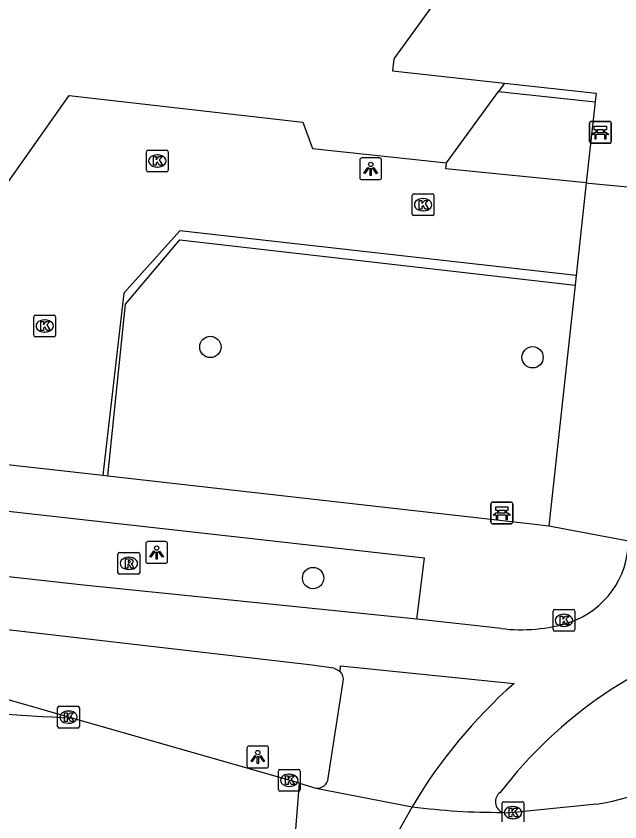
# Model space of a CAD drawing. Extents: x 162026 to 163499, y 387297 to 388169.
# Drawn here: x 162310.6 to 162338.32, y 387411.48 to 387448.46 of the extents above; entities that cross this region are included whole.
import ezdxf

# ---------------------------------------------------------------- set-up
doc = ezdxf.new("R2010")
doc.units = 0
for name, color, linetype in [('IMGEO_Bank', 7, 'Continuous'), ('IMGEO_Boom', 7, 'Continuous'), ('IMGEO_Fietspad_gesloten', 7, 'Continuous'), ('IMGEO_Haag', 7, 'Continuous'), ('IMGEO_Kolk', 7, 'Continuous'), ('IMGEO_Lichtpunt', 7, 'Continuous'), ('IMGEO_Muur', 7, 'Continuous'), ('IMGEO_Pand', 7, 'Continuous'), ('IMGEO_Rijbaan_lokaal_gesloten', 7, 'Continuous'), ('IMGEO_Rioolput', 7, 'Continuous'), ('IMGEO_Voetpad_open', 7, 'Continuous')]:
    doc.layers.add(name, color=color, linetype=linetype)

msp = doc.modelspace()

# ---------------------------------------------------------------- linework, layer by layer
at = {"layer": 'IMGEO_Bank'}
for p, q in [((162336.999, 387443.627), (162337.84, 387443.627)), ((162337.84, 387443.627), (162336.999, 387443.627)), ((162336.924, 387442.702), (162336.924, 387443.543)), ((162336.924, 387443.543), (162336.924, 387442.702)), ((162337.233, 387443.133), (162337.233, 387443.239)), ((162337.277, 387443.239), (162337.277, 387443.133)), ((162337.565, 387443.245), (162337.283, 387443.245)), ((162337.571, 387443.133), (162337.571, 387443.239)), ((162337.615, 387443.239), (162337.615, 387443.133)), ((162337.924, 387443.552), (162337.924, 387442.711)), ((162337.924, 387442.711), (162337.924, 387443.552)), ((162337.621, 387443.025), (162337.228, 387443.025)), ((162337.283, 387443.127), (162337.565, 387443.127)), ((162337.849, 387442.627), (162337.008, 387442.627)), ((162337.008, 387442.627), (162337.849, 387442.627)), ((162332.398, 387425.235), (162332.398, 387426.076)), ((162332.398, 387426.076), (162332.398, 387425.235)), ((162332.473, 387426.16), (162333.314, 387426.16)), ((162333.314, 387426.16), (162332.473, 387426.16)), ((162333.398, 387426.085), (162333.398, 387425.244)), ((162333.398, 387425.244), (162333.398, 387426.085)), ((162333.095, 387425.558), (162332.702, 387425.558)), ((162332.707, 387425.666), (162332.707, 387425.772)), ((162332.751, 387425.772), (162332.751, 387425.666)), ((162333.039, 387425.778), (162332.757, 387425.778)), ((162332.757, 387425.66), (162333.039, 387425.66)), ((162333.045, 387425.666), (162333.045, 387425.772)), ((162333.089, 387425.772), (162333.089, 387425.666)), ((162333.323, 387425.16), (162332.482, 387425.16)), ((162332.482, 387425.16), (162333.323, 387425.16))]:
    msp.add_line(p, q, dxfattribs=at)
for points in [[(162337.227, 387443.245), (162337.141, 387443.245), (162337.141, 387443.406), (162337.704, 387443.406), (162337.704, 387443.245), (162337.621, 387443.245)], [(162337.171, 387443.025), (162337.029, 387443.025), (162337.141, 387443.127), (162337.227, 387443.127)], [(162337.221, 387443.018), (162337.221, 387442.811), (162337.178, 387442.811), (162337.178, 387443.018)], [(162337.621, 387443.127), (162337.704, 387443.127), (162337.816, 387443.025), (162337.677, 387443.025)], [(162337.671, 387443.018), (162337.671, 387442.811), (162337.627, 387442.811), (162337.627, 387443.018)], [(162332.701, 387425.778), (162332.615, 387425.778), (162332.615, 387425.939), (162333.178, 387425.939), (162333.178, 387425.778), (162333.095, 387425.778)], [(162332.645, 387425.558), (162332.503, 387425.558), (162332.615, 387425.66), (162332.701, 387425.66)], [(162332.695, 387425.551), (162332.695, 387425.344), (162332.652, 387425.344), (162332.652, 387425.551)], [(162333.095, 387425.66), (162333.178, 387425.66), (162333.29, 387425.558), (162333.151, 387425.558)], [(162333.145, 387425.551), (162333.145, 387425.344), (162333.101, 387425.344), (162333.101, 387425.551)]]:
    msp.add_lwpolyline(points, dxfattribs=at)
for centre, radius, start, end in [((162337.002, 387443.549), 0.0779, 92.4484, 184.2845), ((162337.002, 387443.549), 0.0779, 92.4484, 184.2845), ((162337.846, 387443.549), 0.0779, 2.4484, 94.2845), ((162337.846, 387443.549), 0.0779, 2.4484, 94.2845), ((162337.226, 387443.238), 0.00671, 2.8957, 87.1043), ((162337.283, 387443.238), 0.00671, 92.8957, 177.1043), ((162337.565, 387443.238), 0.00671, 2.8957, 87.1043), ((162337.622, 387443.238), 0.00671, 92.8957, 177.1043), ((162337.171, 387443.018), 0.00671, 2.8957, 87.1043), ((162337.228, 387443.018), 0.00671, 92.8957, 177.1043), ((162337.226, 387443.134), 0.00671, 272.8957, 357.1043), ((162337.283, 387443.134), 0.00671, 182.8957, 267.1043), ((162337.565, 387443.134), 0.00671, 272.8957, 357.1043), ((162337.622, 387443.134), 0.00671, 182.8957, 267.1043), ((162337.62, 387443.018), 0.00671, 2.8957, 87.1043), ((162337.677, 387443.018), 0.00671, 92.8957, 177.1043), ((162337.002, 387442.705), 0.0779, 182.4484, 274.2845), ((162337.002, 387442.705), 0.0779, 182.4484, 274.2845), ((162337.846, 387442.705), 0.0779, 272.4484, 4.2845), ((162337.846, 387442.705), 0.0779, 272.4484, 4.2845), ((162332.476, 387426.082), 0.0779, 92.4484, 184.2845), ((162332.476, 387426.082), 0.0779, 92.4484, 184.2845), ((162333.32, 387426.082), 0.0779, 2.4484, 94.2845), ((162333.32, 387426.082), 0.0779, 2.4484, 94.2845), ((162332.645, 387425.551), 0.00671, 2.8957, 87.1043), ((162332.702, 387425.551), 0.00671, 92.8957, 177.1043), ((162332.7, 387425.771), 0.00671, 2.8957, 87.1043), ((162332.7, 387425.667), 0.00671, 272.8957, 357.1043), ((162332.757, 387425.771), 0.00671, 92.8957, 177.1043), ((162332.757, 387425.667), 0.00671, 182.8957, 267.1043), ((162333.039, 387425.771), 0.00671, 2.8957, 87.1043), ((162333.039, 387425.667), 0.00671, 272.8957, 357.1043), ((162333.096, 387425.771), 0.00671, 92.8957, 177.1043), ((162333.096, 387425.667), 0.00671, 182.8957, 267.1043), ((162333.094, 387425.551), 0.00671, 2.8957, 87.1043), ((162333.151, 387425.551), 0.00671, 92.8957, 177.1043), ((162332.476, 387425.238), 0.0779, 182.4484, 274.2845), ((162332.476, 387425.238), 0.0779, 182.4484, 274.2845), ((162333.32, 387425.238), 0.0779, 272.4484, 4.2845), ((162333.32, 387425.238), 0.0779, 272.4484, 4.2845)]:
    msp.add_arc(centre, radius, start, end, dxfattribs=at)
at = {"layer": 'IMGEO_Boom'}
for centre in [(162319.515, 387433.279), (162334.308, 387432.804), (162324.234, 387422.669)]:
    msp.add_circle(centre, 0.489, dxfattribs=at)
at = {"layer": 'IMGEO_Fietspad_gesloten'}
for points in [[(162329.001, 387420.783), (162313.692, 387422.346), (162295.656, 387424.353)], [(162295.396, 387422.021), (162324.185, 387418.687), (162325.165, 387418.548), (162325.472, 387418.387)], [(162332.873, 387420.356), (162329.001, 387420.783)], [(162325.472, 387418.387), (162325.496, 387418.644), (162333.458, 387417.837)]]:
    msp.add_lwpolyline(points, dxfattribs=at)
for centre, radius, start, end in [((162334.718, 387424.417), 3.995, 289.028, 359.364), ((162333.793, 387427.716), 7.418, 262.8765, 287.473), ((162349.15, 387400.309), 20.576, 105.9035, 142.5191), ((162349.227, 387400.05), 23.771, 131.5588, 149.3276), ((162333.125, 387412.402), 0.524, 125.3908, 247.9779)]:
    msp.add_arc(centre, radius, start, end, dxfattribs=at)
at = {"layer": 'IMGEO_Haag'}
msp.add_lwpolyline([(162314.806, 387427.36), (162315.622, 387435.247), (162318.118, 387438.203), (162336.266, 387436.121)], dxfattribs=at)
at = {"layer": 'IMGEO_Kolk'}
for p, q in [((162316.578, 387441.389), (162316.578, 387442.241)), ((162316.653, 387442.315), (162317.505, 387442.315)), ((162317.066, 387442.095), (162317.091, 387442.095)), ((162317.579, 387442.241), (162317.579, 387441.389)), ((162317.089, 387441.535), (162317.064, 387441.535)), ((162317.505, 387441.315), (162316.653, 387441.315)), ((162328.857, 387440.307), (162329.709, 387440.307)), ((162328.782, 387439.381), (162328.782, 387440.233)), ((162329.27, 387440.087), (162329.295, 387440.087)), ((162329.783, 387440.233), (162329.783, 387439.381)), ((162329.293, 387439.527), (162329.268, 387439.527)), ((162329.709, 387439.307), (162328.857, 387439.307)), ((162311.485, 387434.74), (162312.337, 387434.74)), ((162311.41, 387433.814), (162311.41, 387434.666)), ((162311.898, 387434.52), (162311.923, 387434.52)), ((162312.411, 387434.666), (162312.411, 387433.814)), ((162311.921, 387433.96), (162311.896, 387433.96)), ((162312.337, 387433.74), (162311.485, 387433.74)), ((162335.248, 387420.303), (162335.248, 387421.155)), ((162335.323, 387421.229), (162336.175, 387421.229)), ((162336.249, 387421.155), (162336.249, 387420.303)), ((162335.736, 387421.009), (162335.761, 387421.009)), ((162335.759, 387420.449), (162335.734, 387420.449)), ((162336.175, 387420.229), (162335.323, 387420.229)), ((162312.501, 387415.862), (162312.501, 387416.714)), ((162312.576, 387416.788), (162313.428, 387416.788)), ((162313.502, 387416.714), (162313.502, 387415.862)), ((162312.989, 387416.568), (162313.014, 387416.568)), ((162313.012, 387416.008), (162312.987, 387416.008)), ((162313.428, 387415.788), (162312.576, 387415.788)), ((162322.637, 387412.962), (162322.637, 387413.814)), ((162322.712, 387413.888), (162323.564, 387413.888)), ((162323.125, 387413.668), (162323.15, 387413.668)), ((162323.638, 387413.814), (162323.638, 387412.962)), ((162323.564, 387412.888), (162322.712, 387412.888)), ((162323.148, 387413.108), (162323.123, 387413.108)), ((162332.908, 387411.479), (162332.908, 387412.331)), ((162332.983, 387412.405), (162333.835, 387412.405)), ((162333.396, 387412.185), (162333.421, 387412.185)), ((162333.909, 387412.331), (162333.909, 387411.479)), ((162333.419, 387411.625), (162333.394, 387411.625))]:
    msp.add_line(p, q, dxfattribs=at)
for points in [[(162316.578, 387441.389), (162316.578, 387442.241)], [(162316.653, 387442.315), (162317.505, 387442.315)], [(162317.579, 387442.241), (162317.579, 387441.389)], [(162316.899, 387442.015), (162317.022, 387442.015), (162317.022, 387441.864), (162317.152, 387442.015), (162317.316, 387442.015), (162317.17, 387441.864), (162317.323, 387441.615), (162317.171, 387441.615), (162317.086, 387441.779), (162317.022, 387441.712), (162317.022, 387441.615), (162316.899, 387441.615), (162316.899, 387442.015)], [(162317.505, 387441.315), (162316.653, 387441.315)], [(162328.857, 387440.307), (162329.709, 387440.307)], [(162328.782, 387439.381), (162328.782, 387440.233)], [(162329.103, 387440.007), (162329.226, 387440.007), (162329.226, 387439.856), (162329.356, 387440.007), (162329.52, 387440.007), (162329.374, 387439.856), (162329.527, 387439.607), (162329.375, 387439.607), (162329.29, 387439.771), (162329.226, 387439.704), (162329.226, 387439.607), (162329.103, 387439.607), (162329.103, 387440.007)], [(162329.783, 387440.233), (162329.783, 387439.381)], [(162329.709, 387439.307), (162328.857, 387439.307)], [(162311.485, 387434.74), (162312.337, 387434.74)], [(162311.41, 387433.814), (162311.41, 387434.666)], [(162311.731, 387434.44), (162311.854, 387434.44), (162311.854, 387434.289), (162311.984, 387434.44), (162312.148, 387434.44), (162312.002, 387434.289), (162312.155, 387434.04), (162312.003, 387434.04), (162311.918, 387434.204), (162311.854, 387434.137), (162311.854, 387434.04), (162311.731, 387434.04), (162311.731, 387434.44)], [(162312.411, 387434.666), (162312.411, 387433.814)], [(162312.337, 387433.74), (162311.485, 387433.74)], [(162335.248, 387420.303), (162335.248, 387421.155)], [(162335.323, 387421.229), (162336.175, 387421.229)], [(162336.249, 387421.155), (162336.249, 387420.303)], [(162335.569, 387420.929), (162335.692, 387420.929), (162335.692, 387420.778), (162335.822, 387420.929), (162335.986, 387420.929), (162335.84, 387420.778), (162335.993, 387420.529), (162335.841, 387420.529), (162335.756, 387420.693), (162335.692, 387420.626), (162335.692, 387420.529), (162335.569, 387420.529), (162335.569, 387420.929)], [(162336.175, 387420.229), (162335.323, 387420.229)], [(162312.501, 387415.862), (162312.501, 387416.714)], [(162312.576, 387416.788), (162313.428, 387416.788)], [(162313.502, 387416.714), (162313.502, 387415.862)], [(162312.822, 387416.488), (162312.945, 387416.488), (162312.945, 387416.337), (162313.075, 387416.488), (162313.239, 387416.488), (162313.093, 387416.337), (162313.246, 387416.088), (162313.094, 387416.088), (162313.009, 387416.252), (162312.945, 387416.185), (162312.945, 387416.088), (162312.822, 387416.088), (162312.822, 387416.488)], [(162313.428, 387415.788), (162312.576, 387415.788)], [(162322.637, 387412.962), (162322.637, 387413.814)], [(162322.712, 387413.888), (162323.564, 387413.888)], [(162323.638, 387413.814), (162323.638, 387412.962)], [(162322.958, 387413.588), (162323.081, 387413.588), (162323.081, 387413.437), (162323.211, 387413.588), (162323.375, 387413.588), (162323.229, 387413.437), (162323.382, 387413.188), (162323.23, 387413.188), (162323.145, 387413.352), (162323.081, 387413.285), (162323.081, 387413.188), (162322.958, 387413.188), (162322.958, 387413.588)], [(162323.564, 387412.888), (162322.712, 387412.888)], [(162332.908, 387411.479), (162332.908, 387412.331)], [(162332.983, 387412.405), (162333.835, 387412.405)], [(162333.909, 387412.331), (162333.909, 387411.479)], [(162333.229, 387412.105), (162333.352, 387412.105), (162333.352, 387411.954), (162333.482, 387412.105), (162333.646, 387412.105), (162333.5, 387411.954), (162333.653, 387411.705), (162333.501, 387411.705), (162333.416, 387411.869), (162333.352, 387411.802), (162333.352, 387411.705), (162333.229, 387411.705), (162333.229, 387412.105)]]:
    msp.add_lwpolyline(points, dxfattribs=at)
for centre, start, end in [((162316.655, 387442.239), 91.552, 178.448), ((162316.655, 387442.239), 91.552, 178.448), ((162317.503, 387442.239), 1.552, 88.448), ((162317.503, 387442.239), 1.552, 88.448), ((162316.655, 387441.391), 181.552, 268.448), ((162316.655, 387441.391), 181.552, 268.448), ((162317.503, 387441.391), 271.552, 358.448), ((162317.503, 387441.391), 271.552, 358.448), ((162328.859, 387440.231), 91.552, 178.448), ((162328.859, 387440.231), 91.552, 178.448), ((162329.707, 387440.231), 1.552, 88.448), ((162329.707, 387440.231), 1.552, 88.448), ((162328.859, 387439.383), 181.552, 268.448), ((162328.859, 387439.383), 181.552, 268.448), ((162329.707, 387439.383), 271.552, 358.448), ((162329.707, 387439.383), 271.552, 358.448), ((162311.487, 387434.664), 91.552, 178.448), ((162311.487, 387434.664), 91.552, 178.448), ((162312.335, 387434.664), 1.552, 88.448), ((162312.335, 387434.664), 1.552, 88.448), ((162311.487, 387433.816), 181.552, 268.448), ((162311.487, 387433.816), 181.552, 268.448), ((162312.335, 387433.816), 271.552, 358.448), ((162312.335, 387433.816), 271.552, 358.448), ((162335.325, 387421.153), 91.552, 178.448), ((162335.325, 387421.153), 91.552, 178.448), ((162336.173, 387421.153), 1.552, 88.448), ((162336.173, 387421.153), 1.552, 88.448), ((162335.325, 387420.305), 181.552, 268.448), ((162335.325, 387420.305), 181.552, 268.448), ((162336.173, 387420.305), 271.552, 358.448), ((162336.173, 387420.305), 271.552, 358.448), ((162312.578, 387416.712), 91.552, 178.448), ((162312.578, 387416.712), 91.552, 178.448), ((162313.426, 387416.712), 1.552, 88.448), ((162313.426, 387416.712), 1.552, 88.448), ((162312.578, 387415.864), 181.552, 268.448), ((162312.578, 387415.864), 181.552, 268.448), ((162313.426, 387415.864), 271.552, 358.448), ((162313.426, 387415.864), 271.552, 358.448), ((162322.714, 387413.812), 91.552, 178.448), ((162322.714, 387413.812), 91.552, 178.448), ((162323.562, 387413.812), 1.552, 88.448), ((162323.562, 387413.812), 1.552, 88.448), ((162322.714, 387412.964), 181.552, 268.448), ((162322.714, 387412.964), 181.552, 268.448), ((162323.562, 387412.964), 271.552, 358.448), ((162323.562, 387412.964), 271.552, 358.448), ((162332.985, 387412.329), 91.552, 178.448), ((162332.985, 387412.329), 91.552, 178.448), ((162333.833, 387412.329), 1.552, 88.448), ((162333.833, 387412.329), 1.552, 88.448)]:
    msp.add_arc(centre, 0.0765, start, end, dxfattribs=at)
for centre, major_axis, ratio, start_param, end_param in [((162317.065, 387441.815), (-0.387, 0.002), 0.722429, 4.712389, 7.853982), ((162317.09, 387441.815), (-0.39, 0.002), 0.717154, 1.570796, 4.712389), ((162329.269, 387439.807), (-0.387, 0.002), 0.722429, 4.712389, 7.853982), ((162329.294, 387439.807), (-0.39, 0.002), 0.717154, 1.570796, 4.712389), ((162311.897, 387434.24), (-0.387, 0.002), 0.722429, 4.712389, 7.853982), ((162311.922, 387434.24), (-0.39, 0.002), 0.717154, 1.570796, 4.712389), ((162335.735, 387420.729), (-0.387, 0.002), 0.722429, 4.712389, 7.853982), ((162335.76, 387420.729), (-0.39, 0.002), 0.717154, 1.570796, 4.712389), ((162312.988, 387416.288), (-0.387, 0.002), 0.722429, 4.712389, 7.853982), ((162313.013, 387416.288), (-0.39, 0.002), 0.717154, 1.570796, 4.712389), ((162323.124, 387413.388), (-0.387, 0.002), 0.722429, 4.712389, 7.853982), ((162323.149, 387413.388), (-0.39, 0.002), 0.717154, 1.570796, 4.712389), ((162333.395, 387411.905), (-0.387, 0.002), 0.722429, 4.712389, 7.853982), ((162333.42, 387411.905), (-0.39, 0.002), 0.717154, 1.570796, 4.712389)]:
    msp.add_ellipse(centre, major_axis=major_axis, ratio=ratio, start_param=start_param, end_param=end_param, dxfattribs=at)
at = {"layer": 'IMGEO_Lichtpunt'}
for p, q in [((162326.377, 387441.859), (162326.377, 387441.052)), ((162326.377, 387441.859), (162326.377, 387441.052)), ((162327.279, 387441.954), (162326.471, 387441.954)), ((162327.279, 387441.954), (162326.471, 387441.954)), ((162327.373, 387441.052), (162327.373, 387441.859)), ((162327.373, 387441.052), (162327.373, 387441.859)), ((162326.471, 387440.958), (162327.279, 387440.958)), ((162326.471, 387440.958), (162327.279, 387440.958)), ((162317.453, 387424.344), (162316.645, 387424.344)), ((162317.453, 387424.344), (162316.645, 387424.344)), ((162316.551, 387424.249), (162316.551, 387423.442)), ((162316.551, 387424.249), (162316.551, 387423.442)), ((162317.547, 387423.442), (162317.547, 387424.249)), ((162317.547, 387423.442), (162317.547, 387424.249)), ((162316.645, 387423.348), (162317.453, 387423.348)), ((162316.645, 387423.348), (162317.453, 387423.348)), ((162321.195, 387414.861), (162321.195, 387414.054)), ((162321.195, 387414.861), (162321.195, 387414.054)), ((162322.097, 387414.956), (162321.289, 387414.956)), ((162322.097, 387414.956), (162321.289, 387414.956)), ((162322.191, 387414.054), (162322.191, 387414.861)), ((162322.191, 387414.054), (162322.191, 387414.861)), ((162321.289, 387413.96), (162322.097, 387413.96)), ((162321.289, 387413.96), (162322.097, 387413.96))]:
    msp.add_line(p, q, dxfattribs=at)
for points in [[(162326.751, 387441.523), (162326.79, 387441.495), (162326.602, 387441.233), (162326.564, 387441.26), (162326.751, 387441.523)], [(162326.853, 387441.475), (162326.9, 387441.475), (162326.9, 387441.153), (162326.853, 387441.153), (162326.853, 387441.475)], [(162326.963, 387441.495), (162327.001, 387441.522), (162327.188, 387441.26), (162327.149, 387441.232), (162326.963, 387441.495)], [(162316.925, 387423.913), (162316.964, 387423.885), (162316.776, 387423.623), (162316.738, 387423.65), (162316.925, 387423.913)], [(162317.027, 387423.865), (162317.074, 387423.865), (162317.074, 387423.543), (162317.027, 387423.543), (162317.027, 387423.865)], [(162317.137, 387423.885), (162317.175, 387423.912), (162317.362, 387423.65), (162317.323, 387423.622), (162317.137, 387423.885)], [(162321.569, 387414.525), (162321.608, 387414.497), (162321.42, 387414.235), (162321.382, 387414.262), (162321.569, 387414.525)], [(162321.671, 387414.477), (162321.718, 387414.477), (162321.718, 387414.155), (162321.671, 387414.155), (162321.671, 387414.477)], [(162321.781, 387414.497), (162321.819, 387414.524), (162322.006, 387414.262), (162321.967, 387414.234), (162321.781, 387414.497)]]:
    msp.add_lwpolyline(points, dxfattribs=at)
for centre in [(162326.876, 387441.657), (162317.05, 387424.047), (162321.694, 387414.659)]:
    msp.add_circle(centre, 0.0994, dxfattribs=at)
for centre, start, end in [((162326.471, 387441.859), 90, 180), ((162326.471, 387441.859), 90, 180), ((162327.279, 387441.859), 0, 90), ((162327.279, 387441.859), 0, 90), ((162326.471, 387441.052), 180, 270), ((162326.471, 387441.052), 180, 270), ((162327.279, 387441.052), 270, 0), ((162327.279, 387441.052), 270, 360), ((162316.645, 387424.249), 90, 180), ((162316.645, 387424.249), 90, 180), ((162317.453, 387424.249), 0, 90), ((162317.453, 387424.249), 0, 90), ((162316.645, 387423.442), 180, 270), ((162316.645, 387423.442), 180, 270), ((162317.453, 387423.442), 270, 0), ((162317.453, 387423.442), 270, 360), ((162321.289, 387414.861), 90, 180), ((162321.289, 387414.861), 90, 180), ((162322.097, 387414.861), 0, 90), ((162322.097, 387414.861), 0, 90), ((162321.289, 387414.054), 180, 270), ((162321.289, 387414.054), 180, 270), ((162322.097, 387414.054), 270, 0), ((162322.097, 387414.054), 270, 360)]:
    msp.add_arc(centre, 0.0946, start, end, dxfattribs=at)
at = {"layer": 'IMGEO_Muur'}
for points in [[(162333.026, 387445.391), (162337.225, 387444.932), (162337.182, 387444.535)], [(162332.746, 387445.005), (162337.182, 387444.535)]]:
    msp.add_lwpolyline(points, dxfattribs=at)
at = {"layer": 'IMGEO_Pand'}
for points in [[(162337.569, 387459.89), (162334.245, 387455.266), (162333.93, 387454.828), (162330.754, 387450.41), (162327.944, 387446.501), (162327.884, 387445.951), (162333.026, 387445.391)], [(162333.026, 387445.391), (162332.746, 387445.005)], [(162289.6, 387436.605), (162305.958, 387434.821), (162313.032, 387444.82), (162323.761, 387443.591), (162324.205, 387442.395), (162330.361, 387441.723)], [(162330.361, 387441.723), (162332.746, 387445.005)]]:
    msp.add_lwpolyline(points, dxfattribs=at)
at = {"layer": 'IMGEO_Rijbaan_lokaal_gesloten'}
for points in [[(162313.176, 387416.238), (162303.192, 387419.095)], [(162323.614, 387413.252), (162313.176, 387416.238)], [(162323.247, 387408.629), (162323.614, 387413.252)], [(162323.614, 387413.252), (162324.357, 387413.033)], [(162324.357, 387413.033), (162328.782, 387412.176)], [(162337.25, 387412.299), (162333.16, 387411.879), (162332.929, 387411.916)]]:
    msp.add_lwpolyline(points, dxfattribs=at)
for centre, radius, start, end in [((162336.043, 387421.124), 8.907, 277.7853, 351.9053), ((162329.702, 387696.622), 280.871, 263.60143, 266.62678), ((162350.344, 387399.422), 25.052, 149.3956, 159.7616), ((162332.751, 387442.287), 30.371, 262.49, 270.3349)]:
    msp.add_arc(centre, radius, start, end, dxfattribs=at)
at = {"layer": 'IMGEO_Rioolput'}
for p, q in [((162315.274, 387422.917), (162315.274, 387423.769)), ((162315.349, 387423.843), (162316.201, 387423.843)), ((162315.762, 387423.623), (162315.787, 387423.623)), ((162316.275, 387423.769), (162316.275, 387422.917)), ((162315.785, 387423.063), (162315.76, 387423.063)), ((162316.201, 387422.843), (162315.349, 387422.843))]:
    msp.add_line(p, q, dxfattribs=at)
for points in [[(162315.274, 387422.917), (162315.274, 387423.769)], [(162315.349, 387423.843), (162316.201, 387423.843)], [(162316.275, 387423.769), (162316.275, 387422.917)], [(162315.863, 387423.541), (162315.611, 387423.543), (162315.611, 387423.143)], [(162315.611, 387423.143), (162315.735, 387423.143), (162315.735, 387423.305), (162315.746, 387423.305)], [(162315.789, 387423.462), (162315.735, 387423.462), (162315.735, 387423.381)], [(162315.735, 387423.381), (162315.787, 387423.381)], [(162315.793, 387423.276), (162315.864, 387423.143), (162316.004, 387423.143), (162315.939, 387423.269)], [(162316.201, 387422.843), (162315.349, 387422.843)]]:
    msp.add_lwpolyline(points, dxfattribs=at)
for centre, radius, start, end in [((162315.351, 387423.767), 0.0765, 91.552, 178.448), ((162315.351, 387423.767), 0.0765, 91.552, 178.448), ((162316.199, 387423.767), 0.0765, 1.552, 88.448), ((162316.199, 387423.767), 0.0765, 1.552, 88.448), ((162315.745, 387423.252), 0.0533, 26.0293, 88.6989), ((162315.771, 387423.57), 0.19, 274.7715, 282.9687), ((162315.795, 387423.366), 0.0964, 77.0061, 93.1865), ((162315.809, 387423.423), 0.0378, 276.6634, 79.6772), ((162315.862, 387423.431), 0.109, 350.3612, 89.416), ((162315.86, 387423.431), 0.112, 277.5842, 350.9817), ((162315.844, 387423.216), 0.108, 29.5134, 73.7905), ((162315.351, 387422.919), 0.0765, 181.552, 268.448), ((162315.351, 387422.919), 0.0765, 181.552, 268.448), ((162316.199, 387422.919), 0.0765, 271.552, 358.448), ((162316.199, 387422.919), 0.0765, 271.552, 358.448)]:
    msp.add_arc(centre, radius, start, end, dxfattribs=at)
for centre, major_axis, ratio, start_param, end_param in [((162315.761, 387423.343), (-0.387, 0.002), 0.722429, 4.712389, 7.853982), ((162315.786, 387423.343), (-0.39, 0.002), 0.717154, 1.570796, 4.712389)]:
    msp.add_ellipse(centre, major_axis=major_axis, ratio=ratio, start_param=start_param, end_param=end_param, dxfattribs=at)
at = {"layer": 'IMGEO_Voetpad_open'}
for points in [[(162336.777, 387440.813), (162336.896, 387440.801), (162339.151, 387440.575), (162341.478, 387462.168)], [(162337.182, 387444.535), (162336.777, 387440.813)], [(162336.777, 387440.813), (162330.319, 387441.46), (162330.361, 387441.723)], [(162336.777, 387440.813), (162336.313, 387436.552)], [(162336.313, 387436.552), (162318.118, 387438.61), (162315.537, 387435.752), (162314.58, 387427.386)], [(162336.313, 387436.552), (162336.266, 387436.121)], [(162336.266, 387436.121), (162335.062, 387425.067)], [(162329.001, 387420.783), (162329.354, 387423.577), (162260.667, 387431.287), (162260.33, 387428.284)], [(162309.216, 387427.99), (162314.58, 387427.386)], [(162314.58, 387427.386), (162314.806, 387427.36)], [(162314.806, 387427.36), (162334.017, 387425.187), (162335.062, 387425.067)], [(162335.062, 387425.067), (162338.712, 387424.373)], [(162324.929, 387413.483), (162325.619, 387417.925)]]:
    msp.add_lwpolyline(points, dxfattribs=at)
for centre, radius, start, end in [((162325.082, 387418.009), 0.543, 351.1462, 44.154), ((162324.419, 387413.543), 0.514, 263.1125, 353.2727)]:
    msp.add_arc(centre, radius, start, end, dxfattribs=at)

doc.saveas('drawing.dxf')
